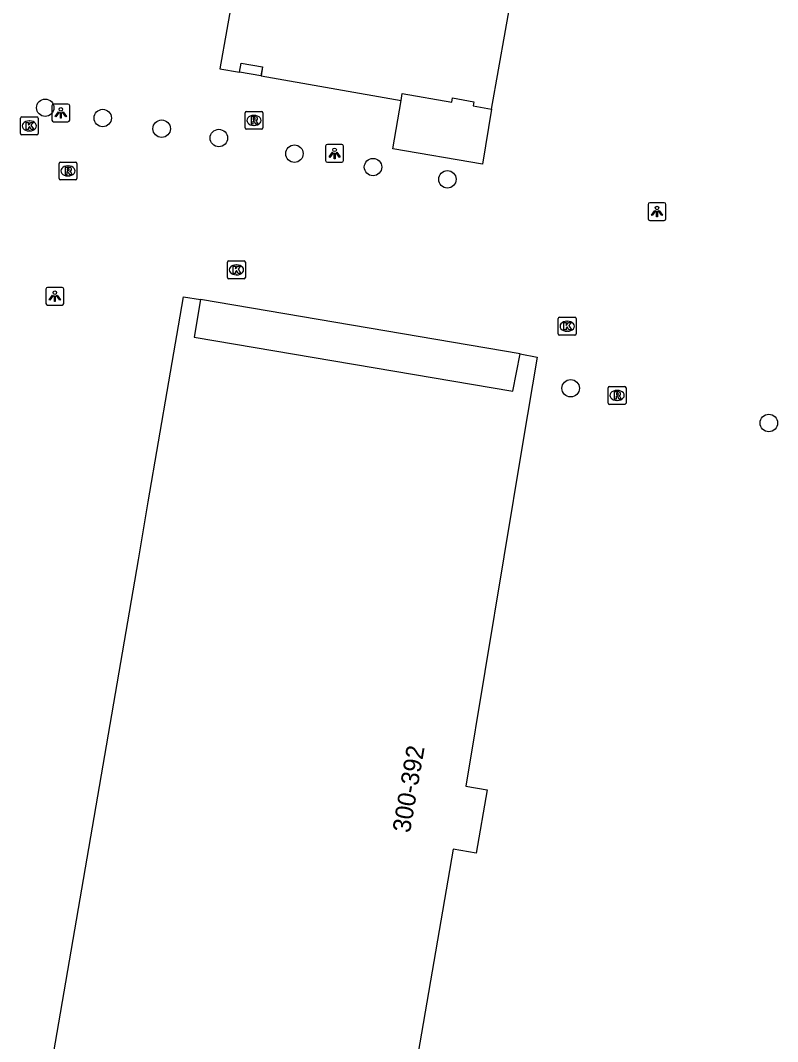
# Model space of a CAD drawing. Extents: x 161258 to 161838, y 380836 to 381727.
# Drawn here: x 161457 to 161499.4, y 380920 to 380977.3 of the extents above; entities that cross this region are included whole.
import ezdxf

# ---------------------------------------------------------------- set-up
doc = ezdxf.new("R2010")
doc.units = 0
for name, color, linetype in [('IMGEO_Boom', 7, 'Continuous'), ('IMGEO_Kolk', 7, 'Continuous'), ('IMGEO_Lichtpunt', 7, 'Continuous'), ('IMGEO_Pand', 7, 'Continuous'), ('IMGEO_Pand_nummerreeks', 7, 'Continuous'), ('IMGEO_Pand_overbouw', 7, 'Continuous'), ('IMGEO_Rioolput', 7, 'Continuous')]:
    doc.layers.add(name, color=color, linetype=linetype)

msp = doc.modelspace()

# ---------------------------------------------------------------- linework, layer by layer
at = {"layer": 'IMGEO_Boom'}
for centre in [(161458.419, 380972.358), (161461.641, 380971.781), (161464.939, 380971.183), (161468.143, 380970.66), (161472.377, 380969.787), (161476.78, 380969.034), (161480.945, 380968.347), (161487.848, 380956.64), (161498.947, 380954.694)]:
    msp.add_circle(centre, 0.489, dxfattribs=at)
at = {"layer": 'IMGEO_Kolk'}
for p, q in [((161457.105, 380971.84), (161457.957, 380971.84)), ((161457.03, 380970.914), (161457.03, 380971.766)), ((161457.518, 380971.62), (161457.543, 380971.62)), ((161458.031, 380971.766), (161458.031, 380970.914)), ((161457.957, 380970.84), (161457.105, 380970.84)), ((161457.541, 380971.06), (161457.516, 380971.06)), ((161468.702, 380963.774), (161469.554, 380963.774)), ((161468.627, 380962.848), (161468.627, 380963.7)), ((161469.115, 380963.554), (161469.14, 380963.554)), ((161469.628, 380963.7), (161469.628, 380962.848)), ((161469.554, 380962.774), (161468.702, 380962.774)), ((161469.138, 380962.994), (161469.113, 380962.994)), ((161487.152, 380959.689), (161487.152, 380960.541)), ((161487.227, 380960.615), (161488.079, 380960.615)), ((161487.64, 380960.395), (161487.665, 380960.395)), ((161488.153, 380960.541), (161488.153, 380959.689)), ((161487.663, 380959.835), (161487.638, 380959.835)), ((161488.079, 380959.615), (161487.227, 380959.615))]:
    msp.add_line(p, q, dxfattribs=at)
for points in [[(161457.105, 380971.84), (161457.957, 380971.84)], [(161457.03, 380970.914), (161457.03, 380971.766)], [(161457.351, 380971.54), (161457.474, 380971.54), (161457.474, 380971.389), (161457.604, 380971.54), (161457.768, 380971.54), (161457.622, 380971.389), (161457.775, 380971.14), (161457.623, 380971.14), (161457.538, 380971.304), (161457.474, 380971.237), (161457.474, 380971.14), (161457.351, 380971.14), (161457.351, 380971.54)], [(161458.031, 380971.766), (161458.031, 380970.914)], [(161457.957, 380970.84), (161457.105, 380970.84)], [(161468.702, 380963.774), (161469.554, 380963.774)], [(161468.627, 380962.848), (161468.627, 380963.7)], [(161468.948, 380963.474), (161469.071, 380963.474), (161469.071, 380963.323), (161469.201, 380963.474), (161469.365, 380963.474), (161469.219, 380963.323), (161469.372, 380963.074), (161469.22, 380963.074), (161469.135, 380963.238), (161469.071, 380963.171), (161469.071, 380963.074), (161468.948, 380963.074), (161468.948, 380963.474)], [(161469.628, 380963.7), (161469.628, 380962.848)], [(161469.554, 380962.774), (161468.702, 380962.774)], [(161487.152, 380959.689), (161487.152, 380960.541)], [(161487.227, 380960.615), (161488.079, 380960.615)], [(161488.153, 380960.541), (161488.153, 380959.689)], [(161487.473, 380960.315), (161487.596, 380960.315), (161487.596, 380960.164), (161487.726, 380960.315), (161487.89, 380960.315), (161487.744, 380960.164), (161487.897, 380959.915), (161487.745, 380959.915), (161487.66, 380960.079), (161487.596, 380960.012), (161487.596, 380959.915), (161487.473, 380959.915), (161487.473, 380960.315)], [(161488.079, 380959.615), (161487.227, 380959.615)]]:
    msp.add_lwpolyline(points, dxfattribs=at)
for centre, start, end in [((161457.107, 380971.764), 91.552, 178.448), ((161457.107, 380971.764), 91.552, 178.448), ((161457.955, 380971.764), 1.552, 88.448), ((161457.955, 380971.764), 1.552, 88.448), ((161457.107, 380970.916), 181.552, 268.448), ((161457.107, 380970.916), 181.552, 268.448), ((161457.955, 380970.916), 271.552, 358.448), ((161457.955, 380970.916), 271.552, 358.448), ((161468.704, 380963.698), 91.552, 178.448), ((161468.704, 380963.698), 91.552, 178.448), ((161469.552, 380963.698), 1.552, 88.448), ((161469.552, 380963.698), 1.552, 88.448), ((161468.704, 380962.85), 181.552, 268.448), ((161468.704, 380962.85), 181.552, 268.448), ((161469.552, 380962.85), 271.552, 358.448), ((161469.552, 380962.85), 271.552, 358.448), ((161487.229, 380960.539), 91.552, 178.448), ((161487.229, 380960.539), 91.552, 178.448), ((161488.077, 380960.539), 1.552, 88.448), ((161488.077, 380960.539), 1.552, 88.448), ((161487.229, 380959.691), 181.552, 268.448), ((161487.229, 380959.691), 181.552, 268.448), ((161488.077, 380959.691), 271.552, 358.448), ((161488.077, 380959.691), 271.552, 358.448)]:
    msp.add_arc(centre, 0.0765, start, end, dxfattribs=at)
for centre, major_axis, ratio, start_param, end_param in [((161457.517, 380971.34), (-0.387, 0.002), 0.722429, 4.712389, 7.853982), ((161457.542, 380971.34), (-0.39, 0.002), 0.717154, 1.570796, 4.712389), ((161469.114, 380963.274), (-0.387, 0.002), 0.722429, 4.712389, 7.853982), ((161469.139, 380963.274), (-0.39, 0.002), 0.717154, 1.570796, 4.712389), ((161487.639, 380960.115), (-0.387, 0.002), 0.722429, 4.712389, 7.853982), ((161487.664, 380960.115), (-0.39, 0.002), 0.717154, 1.570796, 4.712389)]:
    msp.add_ellipse(centre, major_axis=major_axis, ratio=ratio, start_param=start_param, end_param=end_param, dxfattribs=at)
at = {"layer": 'IMGEO_Lichtpunt'}
for p, q in [((161458.792, 380972.472), (161458.792, 380971.665)), ((161458.792, 380972.472), (161458.792, 380971.665)), ((161459.694, 380972.567), (161458.886, 380972.567)), ((161459.694, 380972.567), (161458.886, 380972.567)), ((161459.788, 380971.665), (161459.788, 380972.472)), ((161459.788, 380971.665), (161459.788, 380972.472)), ((161458.886, 380971.571), (161459.694, 380971.571)), ((161458.886, 380971.571), (161459.694, 380971.571)), ((161474.126, 380970.204), (161474.126, 380969.397)), ((161474.126, 380970.204), (161474.126, 380969.397)), ((161475.028, 380970.299), (161474.22, 380970.299)), ((161475.028, 380970.299), (161474.22, 380970.299)), ((161475.122, 380969.397), (161475.122, 380970.204)), ((161475.122, 380969.397), (161475.122, 380970.204)), ((161474.22, 380969.303), (161475.028, 380969.303)), ((161474.22, 380969.303), (161475.028, 380969.303)), ((161492.183, 380966.944), (161492.183, 380966.137)), ((161492.183, 380966.944), (161492.183, 380966.137)), ((161493.085, 380967.039), (161492.277, 380967.039)), ((161493.085, 380967.039), (161492.277, 380967.039)), ((161493.179, 380966.137), (161493.179, 380966.944)), ((161493.179, 380966.137), (161493.179, 380966.944)), ((161492.277, 380966.043), (161493.085, 380966.043)), ((161492.277, 380966.043), (161493.085, 380966.043)), ((161458.458, 380962.198), (161458.458, 380961.391)), ((161458.458, 380962.198), (161458.458, 380961.391)), ((161459.36, 380962.293), (161458.552, 380962.293)), ((161459.36, 380962.293), (161458.552, 380962.293)), ((161459.454, 380961.391), (161459.454, 380962.198)), ((161459.454, 380961.391), (161459.454, 380962.198)), ((161458.552, 380961.297), (161459.36, 380961.297)), ((161458.552, 380961.297), (161459.36, 380961.297))]:
    msp.add_line(p, q, dxfattribs=at)
for points in [[(161459.166, 380972.136), (161459.205, 380972.108), (161459.017, 380971.846), (161458.979, 380971.873), (161459.166, 380972.136)], [(161459.268, 380972.088), (161459.315, 380972.088), (161459.315, 380971.766), (161459.268, 380971.766), (161459.268, 380972.088)], [(161459.378, 380972.108), (161459.416, 380972.135), (161459.603, 380971.873), (161459.564, 380971.845), (161459.378, 380972.108)], [(161474.5, 380969.868), (161474.539, 380969.84), (161474.351, 380969.578), (161474.313, 380969.605), (161474.5, 380969.868)], [(161474.602, 380969.82), (161474.649, 380969.82), (161474.649, 380969.498), (161474.602, 380969.498), (161474.602, 380969.82)], [(161474.712, 380969.84), (161474.75, 380969.867), (161474.937, 380969.605), (161474.898, 380969.577), (161474.712, 380969.84)], [(161492.557, 380966.608), (161492.596, 380966.58), (161492.408, 380966.318), (161492.37, 380966.345), (161492.557, 380966.608)], [(161492.659, 380966.56), (161492.706, 380966.56), (161492.706, 380966.238), (161492.659, 380966.238), (161492.659, 380966.56)], [(161492.769, 380966.58), (161492.807, 380966.607), (161492.994, 380966.345), (161492.955, 380966.317), (161492.769, 380966.58)], [(161458.832, 380961.862), (161458.871, 380961.834), (161458.683, 380961.572), (161458.645, 380961.599), (161458.832, 380961.862)], [(161458.934, 380961.814), (161458.981, 380961.814), (161458.981, 380961.492), (161458.934, 380961.492), (161458.934, 380961.814)], [(161459.044, 380961.834), (161459.082, 380961.861), (161459.269, 380961.599), (161459.23, 380961.571), (161459.044, 380961.834)]]:
    msp.add_lwpolyline(points, dxfattribs=at)
for centre in [(161459.291, 380972.27), (161474.625, 380970.002), (161492.682, 380966.742), (161458.957, 380961.996)]:
    msp.add_circle(centre, 0.0994, dxfattribs=at)
for centre, start, end in [((161458.886, 380972.472), 90, 180), ((161458.886, 380972.472), 90, 180), ((161459.694, 380972.472), 0, 90), ((161459.694, 380972.472), 0, 90), ((161458.886, 380971.665), 180, 270), ((161458.886, 380971.665), 180, 270), ((161459.694, 380971.665), 270, 0), ((161459.694, 380971.665), 270, 360), ((161474.22, 380970.204), 90, 180), ((161474.22, 380970.204), 90, 180), ((161475.028, 380970.204), 0, 90), ((161475.028, 380970.204), 0, 90), ((161474.22, 380969.397), 180, 270), ((161474.22, 380969.397), 180, 270), ((161475.028, 380969.397), 270, 0), ((161475.028, 380969.397), 270, 360), ((161492.277, 380966.944), 90, 180), ((161492.277, 380966.944), 90, 180), ((161493.085, 380966.944), 0, 90), ((161493.085, 380966.944), 0, 90), ((161492.277, 380966.137), 180, 270), ((161492.277, 380966.137), 180, 270), ((161493.085, 380966.137), 270, 0), ((161493.085, 380966.137), 270, 360), ((161458.552, 380962.198), 90, 180), ((161458.552, 380962.198), 90, 180), ((161459.36, 380962.198), 0, 90), ((161459.36, 380962.198), 0, 90), ((161458.552, 380961.391), 180, 270), ((161458.552, 380961.391), 180, 270), ((161459.36, 380961.391), 270, 0), ((161459.36, 380961.391), 270, 360)]:
    msp.add_arc(centre, 0.0946, start, end, dxfattribs=at)
at = {"layer": 'IMGEO_Pand'}
for points in [[(161469.391, 380974.858), (161470.592, 380974.646), (161470.504, 380974.143), (161469.303, 380974.359), (161469.391, 380974.858)], [(161481.236, 380972.905), (161482.428, 380972.695), (161482.387, 380972.459), (161483.423, 380972.281), (161482.902, 380969.205), (161477.891, 380970.063), (161478.348, 380972.772), (161478.411, 380973.148), (161481.195, 380972.668), (161481.236, 380972.905)], [(161467.112, 380961.61), (161466.768, 380959.497), (161484.617, 380956.479), (161485.016, 380958.571), (161485.967, 380958.39), (161485.177, 380953.62), (161481.981, 380934.334), (161483.164, 380934.132), (161482.561, 380930.592), (161481.259, 380930.814), (161478.315, 380913.67), (161478.183, 380913.693), (161477.473, 380913.814), (161459.352, 380916.915), (161458.632, 380917.038), (161458.494, 380917.062), (161463.634, 380947.032), (161464.19, 380950.274), (161465.344, 380957.003), (161466.161, 380961.765), (161467.112, 380961.61)]]:
    msp.add_lwpolyline(points, dxfattribs=at)
at = {"layer": 'IMGEO_Pand_overbouw'}
msp.add_lwpolyline([(161469.378, 380981.177), (161468.191, 380974.547), (161469.303, 380974.359), (161469.391, 380974.858), (161470.592, 380974.646), (161470.505, 380974.147), (161478.348, 380972.772), (161478.411, 380973.148), (161481.195, 380972.668), (161481.236, 380972.905), (161482.428, 380972.695), (161482.387, 380972.459), (161483.423, 380972.281), (161485.372, 380983.327)], dxfattribs=at)
msp.add_lwpolyline([(161467.112, 380961.61), (161466.768, 380959.497), (161484.617, 380956.479), (161485.016, 380958.571)], close=True, dxfattribs=at)
at = {"layer": 'IMGEO_Rioolput'}
for p, q in [((161469.609, 380971.224), (161469.609, 380972.076)), ((161469.684, 380972.15), (161470.536, 380972.15)), ((161470.097, 380971.93), (161470.122, 380971.93)), ((161470.61, 380972.076), (161470.61, 380971.224)), ((161470.12, 380971.37), (161470.095, 380971.37)), ((161470.536, 380971.15), (161469.684, 380971.15)), ((161459.194, 380968.391), (161459.194, 380969.243)), ((161459.269, 380969.317), (161460.121, 380969.317)), ((161459.682, 380969.097), (161459.707, 380969.097)), ((161460.195, 380969.243), (161460.195, 380968.391)), ((161459.705, 380968.537), (161459.68, 380968.537)), ((161460.121, 380968.317), (161459.269, 380968.317)), ((161489.948, 380955.812), (161489.948, 380956.664)), ((161490.023, 380956.738), (161490.875, 380956.738)), ((161490.436, 380956.518), (161490.461, 380956.518)), ((161490.949, 380956.664), (161490.949, 380955.812)), ((161490.459, 380955.958), (161490.434, 380955.958)), ((161490.875, 380955.738), (161490.023, 380955.738))]:
    msp.add_line(p, q, dxfattribs=at)
for points in [[(161469.609, 380971.224), (161469.609, 380972.076)], [(161469.684, 380972.15), (161470.536, 380972.15)], [(161470.198, 380971.848), (161469.946, 380971.85), (161469.946, 380971.45)], [(161470.61, 380972.076), (161470.61, 380971.224)], [(161469.946, 380971.45), (161470.07, 380971.45), (161470.07, 380971.612), (161470.081, 380971.612)], [(161470.124, 380971.769), (161470.07, 380971.769), (161470.07, 380971.688)], [(161470.07, 380971.688), (161470.122, 380971.688)], [(161470.128, 380971.583), (161470.199, 380971.45), (161470.339, 380971.45), (161470.274, 380971.576)], [(161470.536, 380971.15), (161469.684, 380971.15)], [(161459.194, 380968.391), (161459.194, 380969.243)], [(161459.269, 380969.317), (161460.121, 380969.317)], [(161459.783, 380969.015), (161459.531, 380969.017), (161459.531, 380968.617)], [(161459.709, 380968.936), (161459.655, 380968.936), (161459.655, 380968.855)], [(161460.195, 380969.243), (161460.195, 380968.391)], [(161459.531, 380968.617), (161459.655, 380968.617), (161459.655, 380968.779), (161459.666, 380968.779)], [(161459.655, 380968.855), (161459.707, 380968.855)], [(161459.713, 380968.75), (161459.784, 380968.617), (161459.924, 380968.617), (161459.859, 380968.743)], [(161460.121, 380968.317), (161459.269, 380968.317)], [(161489.948, 380955.812), (161489.948, 380956.664)], [(161490.023, 380956.738), (161490.875, 380956.738)], [(161490.537, 380956.436), (161490.285, 380956.438), (161490.285, 380956.038)], [(161490.463, 380956.357), (161490.409, 380956.357), (161490.409, 380956.276)], [(161490.949, 380956.664), (161490.949, 380955.812)], [(161490.285, 380956.038), (161490.409, 380956.038), (161490.409, 380956.2), (161490.42, 380956.2)], [(161490.409, 380956.276), (161490.461, 380956.276)], [(161490.467, 380956.171), (161490.538, 380956.038), (161490.678, 380956.038), (161490.613, 380956.164)], [(161490.875, 380955.738), (161490.023, 380955.738)]]:
    msp.add_lwpolyline(points, dxfattribs=at)
for centre, radius, start, end in [((161469.686, 380972.074), 0.0765, 91.552, 178.448), ((161469.686, 380972.074), 0.0765, 91.552, 178.448), ((161470.197, 380971.738), 0.109, 350.3612, 89.416), ((161470.534, 380972.074), 0.0765, 1.552, 88.448), ((161470.534, 380972.074), 0.0765, 1.552, 88.448), ((161469.686, 380971.226), 0.0765, 181.552, 268.448), ((161469.686, 380971.226), 0.0765, 181.552, 268.448), ((161470.08, 380971.559), 0.0533, 26.0293, 88.6989), ((161470.106, 380971.877), 0.19, 274.7715, 282.9687), ((161470.13, 380971.673), 0.0964, 77.0061, 93.1865), ((161470.144, 380971.73), 0.0378, 276.6634, 79.6772), ((161470.195, 380971.738), 0.112, 277.5842, 350.9817), ((161470.179, 380971.523), 0.108, 29.5134, 73.7905), ((161470.534, 380971.226), 0.0765, 271.552, 358.448), ((161470.534, 380971.226), 0.0765, 271.552, 358.448), ((161459.271, 380969.241), 0.0765, 91.552, 178.448), ((161459.271, 380969.241), 0.0765, 91.552, 178.448), ((161459.715, 380968.84), 0.0964, 77.0061, 93.1865), ((161459.729, 380968.897), 0.0378, 276.6634, 79.6772), ((161459.782, 380968.905), 0.109, 350.3612, 89.416), ((161460.119, 380969.241), 0.0765, 1.552, 88.448), ((161460.119, 380969.241), 0.0765, 1.552, 88.448), ((161459.271, 380968.393), 0.0765, 181.552, 268.448), ((161459.271, 380968.393), 0.0765, 181.552, 268.448), ((161459.665, 380968.726), 0.0533, 26.0293, 88.6989), ((161459.691, 380969.044), 0.19, 274.7715, 282.9687), ((161459.78, 380968.905), 0.112, 277.5842, 350.9817), ((161459.764, 380968.69), 0.108, 29.5134, 73.7905), ((161460.119, 380968.393), 0.0765, 271.552, 358.448), ((161460.119, 380968.393), 0.0765, 271.552, 358.448), ((161490.025, 380956.662), 0.0765, 91.552, 178.448), ((161490.025, 380956.662), 0.0765, 91.552, 178.448), ((161490.469, 380956.261), 0.0964, 77.0061, 93.1865), ((161490.483, 380956.318), 0.0378, 276.6634, 79.6772), ((161490.536, 380956.326), 0.109, 350.3612, 89.416), ((161490.873, 380956.662), 0.0765, 1.552, 88.448), ((161490.873, 380956.662), 0.0765, 1.552, 88.448), ((161490.025, 380955.814), 0.0765, 181.552, 268.448), ((161490.025, 380955.814), 0.0765, 181.552, 268.448), ((161490.419, 380956.147), 0.0533, 26.0293, 88.6989), ((161490.445, 380956.465), 0.19, 274.7715, 282.9687), ((161490.534, 380956.326), 0.112, 277.5842, 350.9817), ((161490.518, 380956.111), 0.108, 29.5134, 73.7905), ((161490.873, 380955.814), 0.0765, 271.552, 358.448), ((161490.873, 380955.814), 0.0765, 271.552, 358.448)]:
    msp.add_arc(centre, radius, start, end, dxfattribs=at)
for centre, major_axis, ratio, start_param, end_param in [((161470.096, 380971.65), (-0.387, 0.002), 0.722429, 4.712389, 7.853982), ((161470.121, 380971.65), (-0.39, 0.002), 0.717154, 1.570796, 4.712389), ((161459.681, 380968.817), (-0.387, 0.002), 0.722429, 4.712389, 7.853982), ((161459.706, 380968.817), (-0.39, 0.002), 0.717154, 1.570796, 4.712389), ((161490.435, 380956.238), (-0.387, 0.002), 0.722429, 4.712389, 7.853982), ((161490.46, 380956.238), (-0.39, 0.002), 0.717154, 1.570796, 4.712389)]:
    msp.add_ellipse(centre, major_axis=major_axis, ratio=ratio, start_param=start_param, end_param=end_param, dxfattribs=at)

# ---------------------------------------------------------------- texts
at = {"layer": 'IMGEO_Pand_nummerreeks'}
msp.add_text('300-392', height=1, rotation=80.2757, dxfattribs=at).set_placement((161478.845, 380931.686))

doc.saveas('drawing.dxf')
